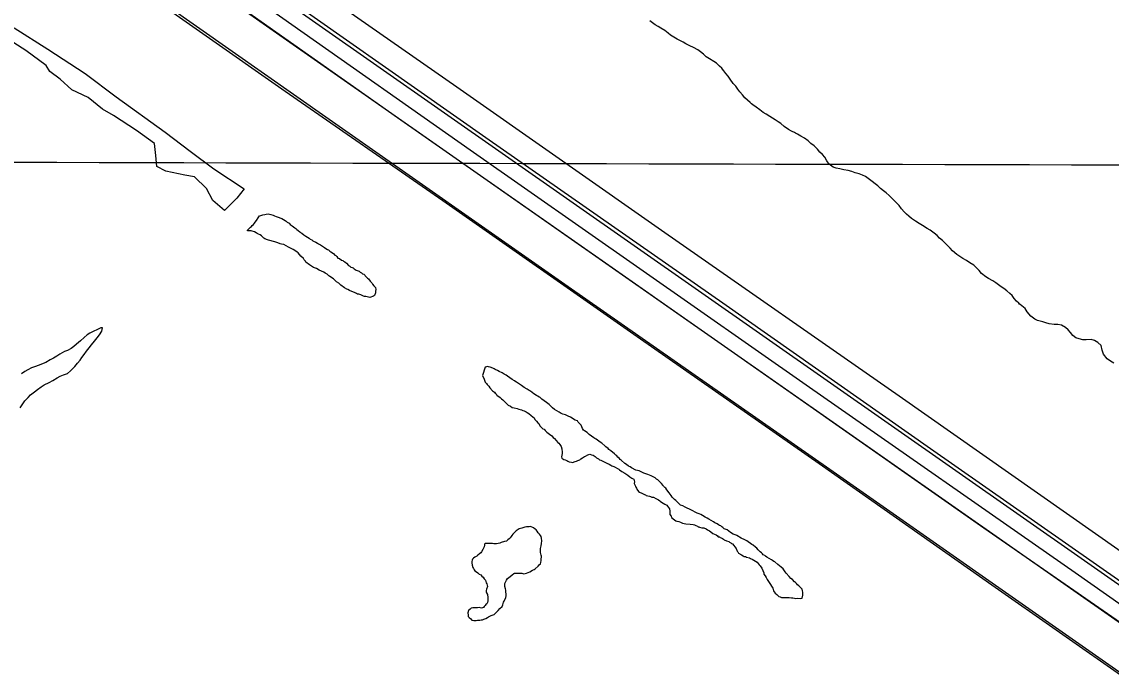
# Model space of a CAD drawing. Extents: x 3180038 to 3217926, y 922069 to 947485.
# Drawn here: x 3194087 to 3195138, y 939132 to 939755 of the extents above; entities that cross this region are included whole.
import ezdxf

# ---------------------------------------------------------------- set-up
doc = ezdxf.new("R2010")
doc.units = 0
for name, color, linetype in [('V-BRDG-OTLN', 7, 'Continuous'), ('V-FLOD-BASE', 7, 'Continuous'), ('V-GRID-MAJR', 7, 'Continuous'), ('V-RTRN-LOCK-CHMB', 7, 'Continuous'), ('V-SURV-LINE', 7, 'Continuous'), ('V-TOPO-SHOR', 7, 'Continuous')]:
    doc.layers.add(name, color=color, linetype=linetype)

msp = doc.modelspace()

# ---------------------------------------------------------------- linework, layer by layer
at = {"layer": 'V-BRDG-OTLN'}
for points in [[(3195422.5, 938982.5), (3195200.2, 939138.6), (3195015.1, 939266.9), (3194831.4, 939395.5), (3194650.2, 939522.3), (3194449.6, 939662.6), (3194232.3, 939815.9), (3194039.7, 939949.8), (3193833.3, 940094.1), (3193657.4, 940217.4), (3193675.9, 940244.6), (3193875.8, 940105.1), (3194105.5, 939944.6), (3194300.7, 939808.2), (3194538.1, 939641.4), (3194763.2, 939484.3), (3194963.5, 939343.7), (3195173.8, 939196.7), (3195355.6, 939069)], [(3193665.5, 940229.3), (3193899, 940067.3), (3194175.8, 939873.8), (3194519.6, 939631.7), (3194847, 939402.9), (3195103.1, 939224.1), (3195450.4, 938980), (3195744, 938774.1), (3195777.9, 938749.8), (3195986.7, 938605.7), (3196035.4, 938571.3), (3196263.1, 938411.8), (3196536.9, 938220.2)]]:
    msp.add_lwpolyline(points, dxfattribs=at)
at = {"layer": 'V-FLOD-BASE'}
msp.add_lwpolyline([(3193684.4, 940145.8), (3193688.9, 940145.8), (3193707.5, 940132.7), (3193772.4, 940087.2), (3193909, 939992.1), (3194043.6, 939897.8), (3194182.6, 939799.9), (3194341.4, 939688.4), (3194493.3, 939582.9), (3194680.8, 939451.8), (3194859.6, 939326.9), (3195022.8, 939212.2), (3195218.4, 939075.3), (3195421.9, 938933.2), (3195653.3, 938770.9), (3195881, 938611.7), (3195986.2, 938537.6)], dxfattribs=at)
at = {"layer": 'V-GRID-MAJR'}
msp.add_spline([(3184296.3, 939644.8), (3186905.4, 939637.9), (3192123.6, 939624.6), (3197341.9, 939612.1), (3202560.1, 939600.3), (3207778.3, 939589.3), (3212996.5, 939579.1), (3215605.6, 939574.2)], degree=3, dxfattribs=at)
at = {"layer": 'V-RTRN-LOCK-CHMB'}
msp.add_lwpolyline([(3195422.5, 938982.5), (3195200.2, 939138.6), (3195015.1, 939266.9), (3194831.4, 939395.5), (3194650.2, 939522.3), (3194449.6, 939662.6), (3194232.3, 939815.9), (3194039.7, 939949.8), (3193833.3, 940094.1), (3193657.4, 940217.4), (3193675.9, 940244.6), (3193688.2, 940263.7), (3193756.8, 940217.3), (3193944.5, 940086.3), (3194140.5, 939948.9), (3194298.1, 939838.5), (3194506.8, 939692.6), (3194707.4, 939552), (3194933.5, 939394.4), (3195147.3, 939244.4), (3195354.8, 939099.5)], dxfattribs=at)
at = {"layer": 'V-SURV-LINE'}
for points in [[(3193195.2, 940577), (3196532.4, 938242)], [(3196515.2, 938217.4), (3193178, 940552.4)]]:
    msp.add_lwpolyline(points, dxfattribs=at)
at = {"layer": 'V-TOPO-SHOR'}
for points in [[(3193688.7, 940147.1), (3193722.9, 940123.8), (3193834.7, 940045.8), (3194003.3, 939927.9), (3194193.4, 939795.2), (3194383.7, 939661.4), (3194614.3, 939499.8), (3194866.5, 939323.6), (3195138.7, 939133.2), (3195411.1, 938942.1), (3195658.5, 938769.3), (3195876.5, 938617.4), (3195984.6, 938541.8)], [(3194703.6, 939749.1), (3194700.9, 939750.7), (3194698.1, 939752.4), (3194695.4, 939754.3), (3194692.9, 939756.3)], [(3194080.1, 939749.3), (3194112.5, 939728.7), (3194148.4, 939705.3), (3194178.3, 939682.8), (3194225.7, 939648.7)], [(3194984.8, 939534.4), (3194982.4, 939536.8), (3194980.2, 939539.1), (3194977.8, 939541.7), (3194975.1, 939544.4), (3194972.3, 939546.7), (3194969.9, 939549), (3194967.1, 939551.4), (3194963.1, 939554.3), (3194960.4, 939556), (3194956, 939558.6), (3194952.7, 939560.7), (3194949.1, 939562.8), (3194945.3, 939565.6), (3194942.6, 939567.7), (3194940.4, 939569.8), (3194938.1, 939572.1), (3194935.7, 939574.7), (3194933.3, 939577.9), (3194930.6, 939580.8), (3194927, 939584.4), (3194923.6, 939587.6), (3194920.7, 939590.2), (3194918.3, 939592.3), (3194915.3, 939594.6), (3194912.8, 939596.9), (3194910.2, 939599), (3194907.3, 939601.2), (3194903.6, 939604), (3194900.8, 939606), (3194897.9, 939607.4), (3194894.7, 939608.6), (3194891.1, 939609.7), (3194887.8, 939611), (3194884.2, 939611.7), (3194880.1, 939612.5), (3194876.2, 939613.4), (3194872.7, 939613.9), (3194869.8, 939614.9), (3194865.8, 939618), (3194863.7, 939621), (3194861.7, 939624.6), (3194859.4, 939627.2), (3194856.9, 939629.6), (3194854.5, 939632.4), (3194851.3, 939635.6), (3194848.3, 939638), (3194845.6, 939640.5), (3194842, 939642.9), (3194838.5, 939644.9), (3194835.2, 939647), (3194833.5, 939647.7), (3194832.4, 939648.3), (3194830.1, 939649.5), (3194829.7, 939649.7), (3194829.7, 939649.7), (3194826.6, 939651.4), (3194822.6, 939654.1), (3194819.3, 939657), (3194816.7, 939658.8), (3194813.8, 939660.6), (3194811.1, 939662.2), (3194808.6, 939663.9), (3194805.2, 939666), (3194802.3, 939667.9), (3194799, 939670.4), (3194795.6, 939672.8), (3194792.2, 939675.3), (3194791.1, 939676.2), (3194789.7, 939677.5), (3194787, 939679.6), (3194784.6, 939681.9), (3194782.2, 939684.8), (3194779.6, 939687.7), (3194777.7, 939690.3), (3194775.8, 939693.1), (3194773.4, 939695.8), (3194770.4, 939699.9), (3194768.5, 939702.8), (3194766.4, 939705.4), (3194764.2, 939707.8), (3194764, 939708.3), (3194762.5, 939710.5), (3194760.1, 939712.5), (3194757.2, 939715.2), (3194754.6, 939716.9), (3194750.5, 939719.6), (3194747.3, 939721.6), (3194744.7, 939723.9), (3194741.7, 939726.3), (3194739.1, 939728.2), (3194735.1, 939730.4), (3194731.6, 939732), (3194727.7, 939734), (3194725, 939735.6), (3194719.4, 939738.5), (3194716.2, 939740.5), (3194713, 939742.4), (3194710.5, 939744.4), (3194707.3, 939746.8), (3194703.6, 939749.1)], [(3194225.7, 939648.7), (3194249.7, 939630.4), (3194272.5, 939613.3), (3194301.8, 939594), (3194294.9, 939585.1), (3194282.9, 939573.3), (3194271.7, 939582.8), (3194265.5, 939594.6), (3194253.9, 939605.7), (3194244.7, 939607.2), (3194226.2, 939611.3), (3194217.8, 939615.7), (3194216.6, 939626.2), (3194215.4, 939638), (3194198.2, 939650.5), (3194176, 939664.7), (3194165.2, 939671.1), (3194151.6, 939682.1), (3194135.7, 939689.7), (3194124.6, 939700), (3194114.5, 939707.2), (3194111, 939713.2), (3194091.2, 939727.7), (3194071.8, 939740.2)], [(3194304.7, 939554), (3194307.1, 939556.3), (3194308, 939557.2), (3194308.9, 939557.7), (3194309.7, 939558.9), (3194310.9, 939559.7), (3194311.7, 939561.1), (3194312.3, 939562), (3194313.8, 939563.7), (3194315.5, 939566), (3194316.1, 939567.1), (3194316.6, 939568), (3194317.8, 939568.5), (3194319.8, 939569.1), (3194321.8, 939569.3), (3194322.9, 939569.6), (3194324.9, 939569.9), (3194327.5, 939569.3), (3194329.8, 939568.7), (3194331.2, 939568.1), (3194332.6, 939567.6), (3194333.8, 939567), (3194338.1, 939565.5), (3194339.8, 939564.4), (3194341.5, 939563.5), (3194342.3, 939562.9), (3194343.2, 939562), (3194345.2, 939560.9), (3194346.3, 939559.7), (3194348, 939558.3), (3194350.8, 939556.6), (3194351.7, 939556), (3194352.5, 939554.8), (3194354, 939554), (3194355.4, 939552.8), (3194356.2, 939551.9), (3194357.4, 939551.4), (3194359.4, 939549.9), (3194361.3, 939548.5), (3194364.5, 939546.5), (3194365.6, 939545.6), (3194367, 939545), (3194367.9, 939544.1), (3194368.7, 939543.6), (3194371, 939542.7), (3194372.4, 939541.8), (3194373.6, 939541), (3194375.3, 939540.1), (3194378.4, 939538.1), (3194379.3, 939537.5), (3194380.7, 939536.6), (3194382.1, 939535.7), (3194383.2, 939535.2), (3194384.4, 939534), (3194385.5, 939533.4), (3194386.9, 939532.3), (3194388.4, 939531.4), (3194389.2, 939530.3), (3194390.3, 939529.7), (3194391.2, 939528.8), (3194392.3, 939527.4), (3194393.7, 939526.8), (3194395.7, 939525.4), (3194396.9, 939525.1), (3194397.7, 939524.2), (3194398.9, 939523.6), (3194400.6, 939522.5), (3194402.5, 939520.2), (3194403.7, 939519.6), (3194404.8, 939518.7), (3194406, 939518.1), (3194407.1, 939517.8), (3194408, 939517), (3194408.8, 939516.4), (3194409.7, 939515.8), (3194412.8, 939514.7), (3194413.6, 939513.8), (3194415.1, 939513.2), (3194415.9, 939512.3), (3194417.1, 939511.8), (3194419.9, 939508.9), (3194420.7, 939508), (3194421.6, 939507.2), (3194423.3, 939505.1), (3194425, 939503.4), (3194425.6, 939502.3), (3194427, 939500.5), (3194428.4, 939498.8), (3194428.9, 939497.1), (3194428.6, 939495.4), (3194428.6, 939493.7), (3194427.5, 939491.1), (3194426.6, 939490.6), (3194422.9, 939489.4), (3194419.2, 939490.3), (3194418, 939490.3), (3194416.9, 939490.6), (3194414.3, 939491.8), (3194412.3, 939492.4), (3194411.2, 939492.4), (3194410.1, 939493.2)], [(3194410.1, 939493.2), (3194408.3, 939494.1), (3194407.2, 939494.4), (3194403.5, 939496.2), (3194401.8, 939497), (3194400.7, 939497.3), (3194398.7, 939498.5), (3194395, 939501.1), (3194393, 939503.1), (3194391, 939504.5), (3194388.7, 939506.6), (3194387.9, 939507.4), (3194384.5, 939509.7), (3194383.6, 939510.3), (3194382.8, 939510.9), (3194381.9, 939511.8), (3194379.9, 939512.9), (3194378.5, 939513.8), (3194374.2, 939515.8), (3194371.7, 939517.3), (3194369.7, 939517.8), (3194368.8, 939518.4), (3194366.8, 939519.6), (3194364.8, 939520.7), (3194361.4, 939523.3), (3194360.9, 939524.2), (3194359.7, 939525.6), (3194358.9, 939526.8), (3194356.6, 939529.1), (3194353.8, 939532.5), (3194352.9, 939533.1), (3194351.8, 939534), (3194349, 939535.7), (3194344.7, 939538), (3194340.1, 939540.4), (3194337.9, 939540.9), (3194336.7, 939541.2), (3194334.2, 939542.1), (3194331.3, 939543), (3194325.3, 939544.5), (3194324.2, 939545), (3194321.9, 939545.9), (3194320.8, 939546.5), (3194319.6, 939547.7), (3194318.5, 939548.8), (3194317.4, 939549.7), (3194315.7, 939550.5), (3194314.5, 939551.1), (3194313.4, 939551.7), (3194311.7, 939552.6), (3194309.7, 939553.2), (3194308.5, 939553.5), (3194306.3, 939553.5), (3194305.4, 939553.5), (3194304.7, 939554)], [(3195140.3, 939426.1), (3195137.1, 939428), (3195134, 939430), (3195130.5, 939434.5), (3195129.1, 939438.5), (3195128.2, 939442.9), (3195124.8, 939446), (3195121.6, 939447.8), (3195118.6, 939448.8), (3195113.6, 939448.6), (3195110.4, 939448.5), (3195106.8, 939449.3), (3195103.8, 939450.5), (3195100.9, 939452.6), (3195098.5, 939455.5), (3195096.3, 939458.2), (3195093.7, 939460.5), (3195089.9, 939462.5), (3195086.5, 939463.3), (3195082.8, 939463.3), (3195078, 939464), (3195074.8, 939464.8), (3195071.8, 939465.7), (3195066.9, 939467.2), (3195064.2, 939468.5), (3195060.2, 939471.2), (3195056.9, 939475.4), (3195055, 939478.7), (3195051.6, 939481.4), (3195051.1, 939481.8), (3195049.5, 939482.9), (3195048.9, 939483.7), (3195046.5, 939485.7), (3195044.4, 939488.4), (3195042.3, 939491.2), (3195040.1, 939493.3), (3195037.2, 939495.7), (3195034.3, 939498), (3195031.8, 939499.6), (3195029.1, 939501.6), (3195026.5, 939503.4), (3195023.6, 939505.5), (3195019.5, 939507.6), (3195016.9, 939509.2), (3195012.9, 939512.5), (3195010.4, 939515.2), (3195008.1, 939517.7), (3195005.3, 939520.6), (3195001.6, 939522.8), (3194998.2, 939525), (3194994.9, 939526.9), (3194991.7, 939528.9), (3194988.9, 939530.7), (3194984.8, 939534.4)], [(3194152.9, 939455), (3194150.4, 939453.3), (3194147.5, 939450.7), (3194144, 939447.6), (3194140.3, 939444.2), (3194137.7, 939442.2), (3194135.1, 939440), (3194131.4, 939438.3), (3194128.5, 939437.2), (3194124.2, 939434.6), (3194121.1, 939432.6), (3194117.9, 939430.7), (3194114.7, 939429.3), (3194110.7, 939426.7), (3194107.9, 939425.6), (3194104.1, 939423.9), (3194099.6, 939422.5), (3194096.7, 939421.4), (3194093.2, 939419.7), (3194090.4, 939418), (3194087.2, 939415.8)], [(3194090.4, 939389.5), (3194093.6, 939392.9), (3194095.9, 939395.4), (3194099.7, 939398.2), (3194102.5, 939400.5), (3194106, 939403), (3194109.1, 939405), (3194113.7, 939407.3), (3194117.5, 939409.2), (3194121.5, 939411.8), (3194124.6, 939413.5), (3194127.5, 939414.6), (3194131.5, 939416), (3194134.4, 939418.5), (3194138.7, 939422.8), (3194141.3, 939425.9), (3194143.6, 939429), (3194145.3, 939431.6), (3194147.6, 939434.4), (3194149.7, 939437.6), (3194152.5, 939440.7), (3194154.6, 939443.5), (3194157.7, 939447.2), (3194160, 939450.3), (3194162.4, 939453.2), (3194164.7, 939456.9), (3194165.3, 939460), (3194163.8, 939460), (3194152.9, 939455)], [(3194690.9, 939318.5), (3194687.2, 939320), (3194685.2, 939320.9), (3194682.7, 939322), (3194679.6, 939322.9), (3194675.3, 939324.9), (3194673.9, 939326.1), (3194672.4, 939326.7), (3194670.5, 939328.1), (3194669, 939329.3), (3194665.3, 939332.4), (3194664.5, 939333), (3194663.4, 939334.2), (3194662.2, 939335.3), (3194661.1, 939336.5), (3194660.2, 939337.3), (3194658.8, 939338.5), (3194655.4, 939341.4), (3194653.4, 939342.8), (3194652.9, 939343.7), (3194650.6, 939345.4), (3194649.7, 939346.3), (3194646.6, 939348.9), (3194645.2, 939349.7), (3194643.8, 939350.9), (3194641.2, 939352.6), (3194639.8, 939353.2), (3194638.9, 939354.1), (3194636.7, 939355.5), (3194634.4, 939357.3), (3194632.7, 939359), (3194630.1, 939360.7), (3194629, 939361.3), (3194628.2, 939363), (3194627.3, 939364.7), (3194626.7, 939366.2), (3194623.9, 939369), (3194623.1, 939370.2), (3194621.1, 939371.1), (3194616.5, 939374), (3194614.2, 939374.8), (3194613.1, 939375.4), (3194611.7, 939376), (3194609.1, 939376.9), (3194607.4, 939377.5), (3194605.4, 939378.6), (3194601.2, 939381.2), (3194599.2, 939382.9), (3194598, 939384.1), (3194595.8, 939386.1), (3194593.2, 939388.1), (3194589, 939391.3), (3194587.2, 939392.8), (3194586.4, 939393.3), (3194585, 939394.2), (3194583.6, 939394.8), (3194581, 939396.5), (3194577.9, 939399.1), (3194576.7, 939399.7), (3194574.7, 939400.8), (3194571.9, 939402.6), (3194569.3, 939404.3), (3194566.5, 939406.3), (3194564.5, 939407.5), (3194563.7, 939408.1), (3194562.5, 939408.9), (3194560.2, 939410.1), (3194555.7, 939413.3), (3194554.3, 939414.4), (3194552.6, 939415.3), (3194551.7, 939415.9), (3194550.6, 939416.5), (3194547.7, 939417.9), (3194546, 939418.8), (3194543.8, 939419.9), (3194542.9, 939420.5), (3194541.5, 939421.1), (3194538.9, 939422), (3194537.5, 939422.3), (3194536.6, 939422.9), (3194535.5, 939422.6), (3194534.3, 939422), (3194531.7, 939414)], [(3194531.7, 939414), (3194533.1, 939410.6), (3194534.2, 939407.7), (3194535.4, 939406.3), (3194536.2, 939405.4), (3194537.9, 939403.7), (3194538.8, 939402.3), (3194541.3, 939399.4), (3194542.2, 939398.8), (3194543.3, 939397.9), (3194543.9, 939397.1), (3194544.7, 939396.5), (3194545.6, 939395.1), (3194548.7, 939392.8), (3194550.1, 939391.6), (3194551.2, 939390.5), (3194552.4, 939389.3), (3194554.9, 939387), (3194556.3, 939385.6), (3194558.6, 939384.4), (3194560.3, 939383.2), (3194562.3, 939382.9), (3194565.2, 939382.1), (3194566.6, 939381.5), (3194569.4, 939380.9), (3194570.6, 939380.3), (3194571.7, 939380), (3194573.7, 939378.9), (3194574.6, 939378.3), (3194576.3, 939377.4), (3194578.5, 939375.4), (3194580.3, 939374.2), (3194581.4, 939373.1), (3194582.2, 939371.7), (3194583.6, 939369.9), (3194585.1, 939368.5), (3194585.9, 939367.9), (3194587, 939365.6), (3194587.9, 939364.5), (3194588.7, 939363.6), (3194589.9, 939362.7), (3194591, 939362.2), (3194591.9, 939361), (3194593.8, 939359.3), (3194596.1, 939357.5), (3194598.4, 939355.8), (3194599.8, 939354.4), (3194600.9, 939353.2), (3194602.6, 939351.5), (3194604.3, 939349.5), (3194605.2, 939348.9), (3194606.3, 939347.5), (3194607.5, 939345.7), (3194608, 939343.5), (3194608.6, 939340), (3194608.5, 939338.9), (3194608.2, 939337.2), (3194607.9, 939335.7), (3194608.2, 939334.3), (3194609.1, 939333.7), (3194610.2, 939333.2), (3194611.4, 939332.9), (3194613.1, 939332), (3194613.9, 939331.4), (3194615.3, 939330.8), (3194617.3, 939330.5), (3194618.8, 939330.2), (3194619.9, 939330.8), (3194621.1, 939331.1), (3194622.2, 939331.3), (3194623.6, 939332.2), (3194625.6, 939332.8), (3194626.5, 939333.6), (3194627.9, 939334.7), (3194629.9, 939336.1), (3194631.1, 939336.4), (3194633.1, 939337.5), (3194635.1, 939338.1), (3194636.8, 939337.5), (3194638.2, 939337.2), (3194639.4, 939336.6), (3194640.2, 939335.8), (3194641.6, 939334.6), (3194643.4, 939333.8), (3194644.5, 939332.9), (3194645.6, 939332.3), (3194651.6, 939329.4), (3194653.9, 939328.5), (3194655.3, 939327.7), (3194656.2, 939327.1), (3194658.4, 939326.2), (3194663, 939323.6), (3194663.8, 939323), (3194666.1, 939321.6), (3194669, 939319.8), (3194671.8, 939317.8), (3194673.8, 939316.4), (3194675.5, 939315.2), (3194677.5, 939314.1), (3194678, 939312.9), (3194678.3, 939311.5)], [(3194085.8, 939382.9), (3194088.4, 939386.6), (3194090.4, 939389.5)], [(3194813.8, 939204.2), (3194815.5, 939202.7), (3194817.4, 939201), (3194818.6, 939200.7), (3194820, 939200.1), (3194821.1, 939199.8), (3194826, 939199.8), (3194827.4, 939199.8), (3194829.4, 939199.5), (3194830.9, 939199.5), (3194832.3, 939199.2), (3194833.7, 939198.9), (3194834.9, 939199.2), (3194838, 939199.1), (3194840, 939199.4), (3194840.6, 939202.2), (3194840.6, 939203.7), (3194840.6, 939205.1), (3194840.1, 939206.3), (3194839.8, 939208), (3194837.8, 939210), (3194836.7, 939211.1), (3194835.5, 939212.3), (3194834.4, 939213.4), (3194833.5, 939214.3), (3194832.4, 939215.2), (3194830.4, 939217.2), (3194829, 939218.3), (3194827.3, 939220.1), (3194824.5, 939223.5), (3194823.6, 939224.7), (3194822.2, 939226.7), (3194821.4, 939227.5), (3194819.7, 939229.3), (3194816.5, 939231.9), (3194813.4, 939234.2), (3194812.6, 939234.7), (3194811.1, 939235.6), (3194810.3, 939236.2), (3194805.7, 939238.8), (3194804.6, 939239.7), (3194803.8, 939240.5), (3194802.3, 939241.1), (3194801.5, 939242), (3194800.6, 939243.1), (3194799.5, 939244), (3194797.5, 939246), (3194796.1, 939247.4), (3194794.7, 939248.6), (3194792.7, 939250.3), (3194791.3, 939251.2), (3194790.1, 939252.1), (3194787.9, 939253.8), (3194786.4, 939254.7), (3194784.7, 939255.5), (3194781, 939257.3), (3194777, 939259.6), (3194776.2, 939260.2), (3194775.1, 939260.5), (3194773.3, 939261), (3194770.8, 939262.8), (3194767.4, 939265.1), (3194764.8, 939266.3), (3194763.4, 939267.4), (3194762.5, 939268), (3194761.4, 939269.1), (3194760.3, 939269.4), (3194759.1, 939270), (3194758, 939270.9), (3194755.7, 939272), (3194754.3, 939272.9), (3194750, 939275.5), (3194748.3, 939276.4), (3194746.3, 939277.5), (3194743.8, 939279), (3194742.1, 939279.9), (3194740.6, 939280.7), (3194738.6, 939281.3), (3194732.4, 939284.5), (3194730.7, 939285.4), (3194729.5, 939285.7), (3194727, 939287.1), (3194724.7, 939288.3), (3194722.7, 939289.1), (3194717.9, 939293.5), (3194716.8, 939294.6), (3194714.5, 939296.6), (3194713.4, 939298.4), (3194711.7, 939300.9), (3194709.4, 939303.8), (3194708.3, 939305.3), (3194707.4, 939306.1), (3194706.3, 939307.3), (3194705.7, 939308.1), (3194704.3, 939309.9), (3194700.6, 939313.3), (3194699.5, 939314.2), (3194698.1, 939315.3), (3194696.1, 939316.5), (3194694.1, 939317.4), (3194690.9, 939318.5)], [(3194678.3, 939311.5), (3194678, 939309.8), (3194678.6, 939308.6), (3194679.1, 939307.5), (3194679.4, 939306.3), (3194680, 939305.5), (3194680.5, 939304.3), (3194682.2, 939302.3), (3194683.1, 939301.5), (3194685.1, 939300.6), (3194686.5, 939300), (3194687.7, 939299.4), (3194688.8, 939299.1), (3194689.4, 939298.3), (3194691.1, 939298), (3194692.5, 939297.7), (3194693.6, 939297.4), (3194694.8, 939296.8), (3194696.5, 939296.8), (3194698.8, 939295.3), (3194701.3, 939294.2), (3194702.5, 939293.3), (3194703.3, 939292.7), (3194705.9, 939291), (3194707.3, 939290.1), (3194709.3, 939289), (3194710.1, 939288.1), (3194711.8, 939285.5), (3194712.1, 939283.2), (3194712.1, 939282.1), (3194712.4, 939280.1), (3194713.5, 939278.4), (3194714, 939277.2), (3194716.9, 939274.9), (3194718, 939274), (3194718.9, 939273.5), (3194720.9, 939273.2), (3194722.6, 939272.6), (3194724.6, 939271.7), (3194727.7, 939271.1), (3194732, 939270.8), (3194734.8, 939270.5), (3194736, 939269.9), (3194737.4, 939269.3), (3194738.8, 939268.7), (3194739.7, 939268.2), (3194740.3, 939268.2), (3194740.8, 939267.9), (3194743.1, 939267.3), (3194745.1, 939267), (3194747.4, 939266.1), (3194748.5, 939265.2), (3194750.5, 939264.1), (3194751.9, 939263.2), (3194753.6, 939261.8), (3194755.3, 939261.2), (3194756.8, 939260.3), (3194758.2, 939259.5), (3194759, 939258.6), (3194760.2, 939258.6), (3194760.7, 939257.7), (3194761.9, 939257.4), (3194763, 939256.8), (3194763.9, 939256.3), (3194764.7, 939255.7), (3194767, 939254.5), (3194769, 939253.9), (3194769.9, 939253.4), (3194771, 939252.8), (3194771.8, 939252.2), (3194772.7, 939251.6), (3194776.1, 939247.3), (3194777.2, 939244.7), (3194777.8, 939243.9), (3194778.6, 939242.7), (3194781.5, 939241), (3194782.9, 939240.1), (3194783.7, 939239.5), (3194785.2, 939239.5), (3194786.3, 939238.9), (3194789.2, 939238.1), (3194790, 939237.5), (3194791.7, 939236.9), (3194793.1, 939236), (3194796.3, 939234), (3194797.4, 939232.9), (3194798.5, 939231.4), (3194799.4, 939230.6), (3194801.1, 939228.3), (3194802.8, 939223.7), (3194803, 939222.5), (3194804.2, 939220.8), (3194805, 939219.4), (3194806.1, 939217.4), (3194806.7, 939216.5), (3194808.7, 939213.6), (3194810.9, 939209.9), (3194811.5, 939208.8), (3194812.3, 939206.5), (3194812.9, 939205.3), (3194813.8, 939204.2)], [(3194580, 939226.3), (3194581.4, 939227.1), (3194582.3, 939227.7), (3194585.4, 939230.2), (3194586.3, 939231.6), (3194587.4, 939232.5), (3194588, 939233.6), (3194588.3, 939235.6), (3194588.3, 939237.3), (3194588.6, 939238.8), (3194588.6, 939239.9), (3194588.1, 939240.8), (3194587.5, 939243.3), (3194587.5, 939244.5), (3194587.5, 939247.1), (3194587.8, 939248.5), (3194588.1, 939249.9), (3194588.4, 939251.9), (3194588.7, 939254.5), (3194588.5, 939257.3), (3194588.2, 939258.8), (3194587.4, 939259.9), (3194586.5, 939261.1), (3194585.4, 939262.2), (3194584.3, 939263.9), (3194583.4, 939265.1), (3194582.3, 939266), (3194580.8, 939267.1), (3194578, 939268.3), (3194576.6, 939268), (3194574, 939268), (3194572.6, 939267.7), (3194569.7, 939266.9), (3194567.1, 939266.1), (3194566, 939265.5), (3194564, 939264.1), (3194563.1, 939263.2), (3194560.8, 939261), (3194559.9, 939259.6), (3194559.4, 939258.7), (3194558.2, 939257.6), (3194557.3, 939256.4), (3194556.2, 939255.6), (3194554.8, 939254.2), (3194552.7, 939253.9), (3194549.6, 939253.1), (3194548.2, 939252.5), (3194546.7, 939252.2), (3194545, 939251.7), (3194543.6, 939251.7), (3194542.5, 939251.7), (3194541.3, 939252), (3194534.5, 939252)], [(3194534.5, 939252), (3194533.6, 939251.5), (3194533.6, 939250.3), (3194533.3, 939248.9), (3194532.1, 939246.3), (3194530.7, 939244.1), (3194530.1, 939243.2), (3194528.7, 939242.1), (3194527.2, 939240.7), (3194526.1, 939239.8), (3194524.4, 939239), (3194522.9, 939237.8), (3194522.1, 939237), (3194521.8, 939235.9), (3194521.5, 939234.7), (3194521.2, 939233.3), (3194521.7, 939231.3), (3194522.3, 939229), (3194523.1, 939227.8), (3194523.7, 939226.7), (3194524.3, 939225.8), (3194525.7, 939224.7), (3194527.1, 939223.8), (3194527.7, 939223), (3194528.5, 939222.4), (3194529.9, 939221.8), (3194531.1, 939220.6), (3194532.2, 939219.5), (3194533.3, 939218.1), (3194534.5, 939216.6), (3194535.3, 939214), (3194535.9, 939213.2), (3194536.4, 939210.6), (3194535.5, 939208), (3194535.2, 939206.6), (3194535.2, 939205.5), (3194535.5, 939204.3), (3194536.4, 939202.9), (3194536.9, 939200), (3194536.9, 939197.7), (3194536.9, 939196.6), (3194536.3, 939195.2), (3194535.7, 939194), (3194534.9, 939193.2), (3194534.3, 939192.1), (3194533.4, 939191.2), (3194532.5, 939190.4), (3194530.8, 939189.8), (3194528.3, 939190.4), (3194526.8, 939190.1), (3194522.3, 939189.9), (3194520.8, 939189.6), (3194519.7, 939188.7), (3194518, 939187.3), (3194517.4, 939185.3), (3194517.9, 939183), (3194517.9, 939181.6), (3194518.8, 939180.7), (3194520.5, 939179.3), (3194521.3, 939178.2), (3194523.3, 939177.9), (3194524.5, 939177.8), (3194525.6, 939177.8), (3194526.7, 939178.1), (3194529, 939178.1), (3194530.5, 939178.4), (3194531.6, 939178.4), (3194533, 939178.9), (3194535, 939179.8), (3194536.5, 939180.6), (3194537.3, 939181.2), (3194539.9, 939182.6), (3194542.8, 939183.7), (3194546.8, 939187.4), (3194548.3, 939189.4), (3194550.6, 939191.4), (3194551.1, 939192.8), (3194552, 939195.6), (3194552.6, 939196.5), (3194554, 939199.9), (3194554.3, 939201.6), (3194554.1, 939207), (3194553.8, 939208.2), (3194553.3, 939210.5), (3194553.3, 939211.9), (3194553.3, 939213.3), (3194553.9, 939214.8), (3194554.7, 939216.7), (3194555.6, 939218.2), (3194558.2, 939220.1), (3194560.2, 939221.8), (3194561.7, 939223), (3194562.5, 939223.5), (3194565.1, 939223.5), (3194566.8, 939223.5), (3194569.7, 939223.5), (3194571.4, 939222.9), (3194572.8, 939223.2), (3194574.2, 939223.5), (3194577.4, 939224.6), (3194580, 939226.3)]]:
    msp.add_lwpolyline(points, dxfattribs=at)

doc.saveas('drawing.dxf')
